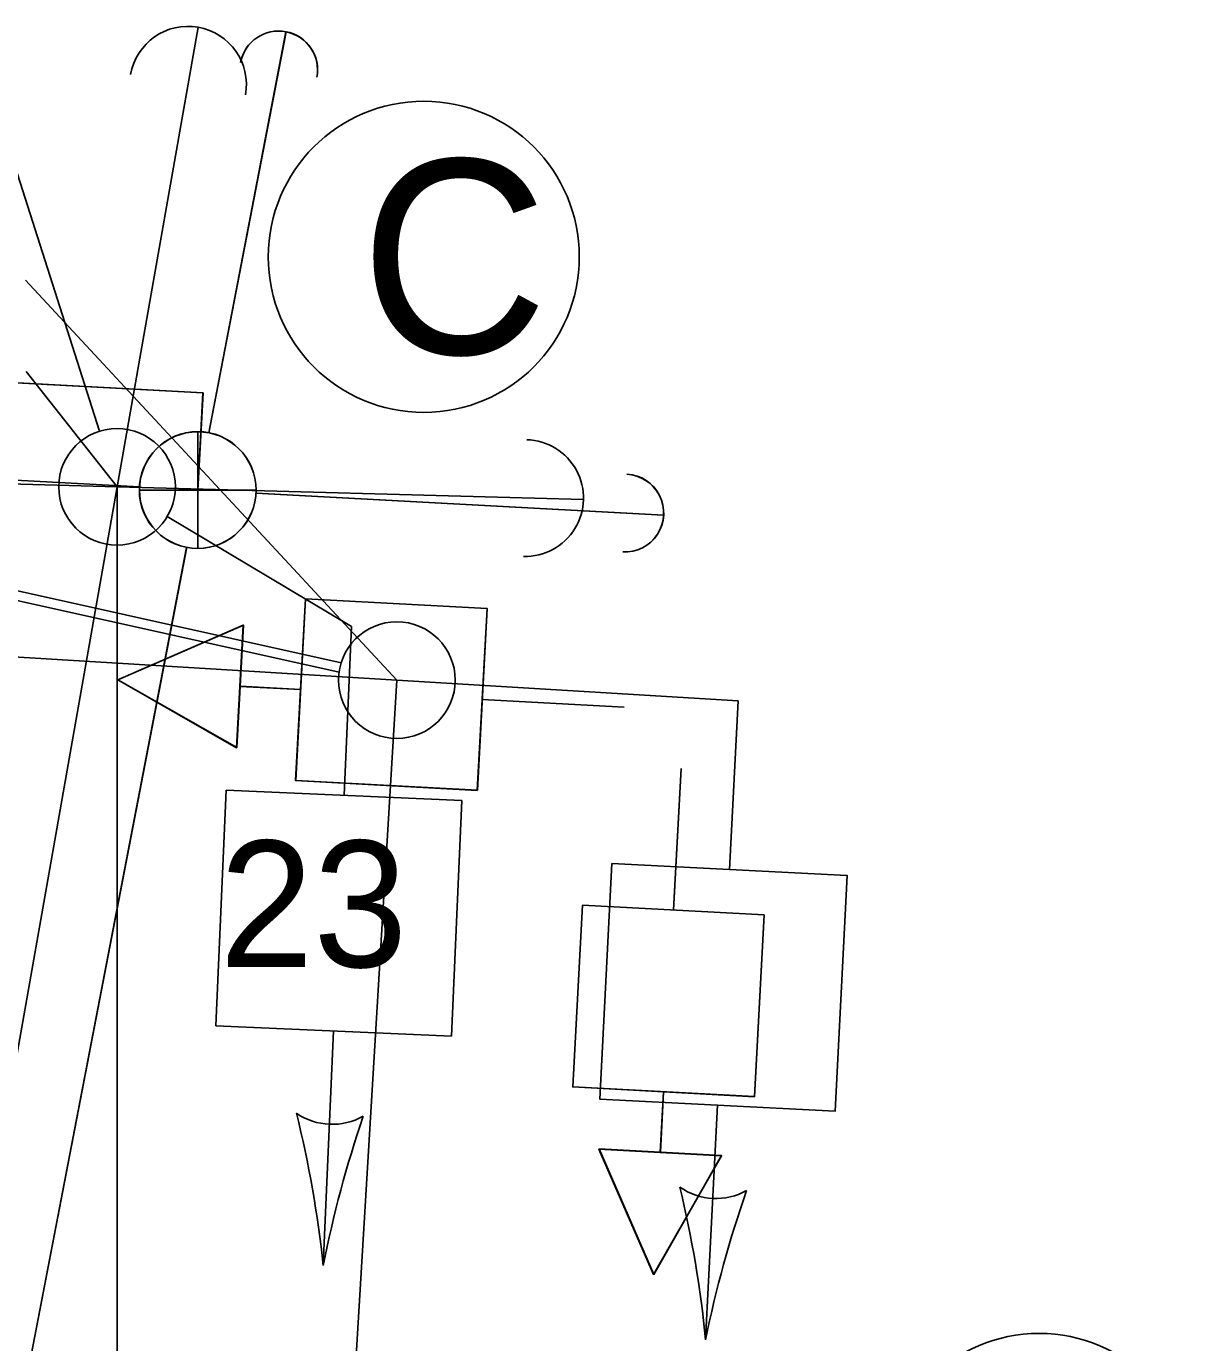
# Model space of a CAD drawing. Extents: x 647787 to 668496, y 640478 to 654412.
# Drawn here: x 662817.52 to 662847.57, y 647317.56 to 647351.41 of the extents above; entities that cross this region are included whole.
import ezdxf

# ---------------------------------------------------------------- set-up
doc = ezdxf.new("R2010")
doc.units = 0
for name, color, linetype in [('TEMP_SIGNAL POLES', 7, 'Continuous'), ('TEMP_SIGNAL_HEAD_STAGE 1A', 7, 'Continuous'), ('TEMP_SIGNAL_HEAD_STAGE 1B', 7, 'Continuous'), ('TEMP_SIGNAL_HEAD_STAGE 1C', 7, 'Continuous'), ('TEMP_SIGNAL_HEAD_STAGE 2', 7, 'Continuous'), ('TEMP_SIGNAL_HEAD_Stage 3', 7, 'Continuous'), ('TEMP_SIGNAL_HEAD_STAGE 5', 7, 'Continuous'), ('TEMP_SIGNAL_POLES_STAGE 1A', 7, 'Continuous'), ('TEMP_SIGNAL_POLES_STAGE 1B', 7, 'Continuous'), ('TEMP_SIGNAL_POLES_STAGE 1C', 7, 'Continuous'), ('TEMP_SIGNAL_POLES_STAGE 2', 7, 'Continuous'), ('TEMP_SIGNAL_POLES_STAGE 3', 7, 'Continuous'), ('TEMP_SIGNAL_POLES_STAGE 4', 7, 'Continuous'), ('TEMP_SIGNAL_POLES_STAGE 5', 7, 'Continuous'), ('TEXT_TEMP_SIGNAL_POLES_STAGE 2', 7, 'Continuous'), ('TEXT_TEMP_SIGNAL_POLES_STAGE 3', 7, 'Continuous'), ('TEXT_TEMP_SIGNAL_POLES_STAGE 4', 7, 'Continuous'), ('TEXT_TEMP_SIGNAL_POLES_STAGE 5', 7, 'Continuous')]:
    doc.layers.add(name, color=color, linetype=linetype)

msp = doc.modelspace()

# ---------------------------------------------------------------- linework, layer by layer
at = {"layer": 'TEMP_SIGNAL POLES'}
for p, q in [((662822.211, 647340.954), (662824.198, 647351.265)), ((662822.213, 647340.956), (662824.2, 647351.266)), ((662736.585, 647344.078), (662820.429, 647339.562)), ((662736.588, 647344.08), (662820.431, 647339.564)), ((662821.927, 647339.482), (662822.061, 647341.978)), ((662821.929, 647339.483), (662822.064, 647341.98)), ((662821.927, 647337.982), (662821.927, 647340.982)), ((662821.929, 647337.983), (662821.929, 647340.983)), ((662820.427, 647339.482), (662823.427, 647339.482)), ((662820.429, 647339.483), (662823.429, 647339.483)), ((662823.425, 647339.401), (662833.909, 647338.836)), ((662823.427, 647339.403), (662833.912, 647338.838)), ((662821.643, 647338.009), (662797.344, 647211.94)), ((662821.645, 647338.01), (662797.346, 647211.942))]:
    msp.add_line(p, q, dxfattribs=at)
for points in [[(662822.061, 647341.978), (662797.097, 647343.322)], [(662822.064, 647341.98), (662797.1, 647343.324)]]:
    msp.add_lwpolyline(points, dxfattribs=at)
for centre in [(662821.927, 647339.482), (662821.929, 647339.483)]:
    msp.add_circle(centre, 1.5, dxfattribs=at)
for centre, start, end in [((662824.009, 647350.283), 349.0903, 169.0903), ((662824.011, 647350.285), 349.0903, 169.0903), ((662832.911, 647338.89), 266.917, 86.917), ((662832.913, 647338.892), 266.917, 86.917)]:
    msp.add_arc(centre, 1, start, end, dxfattribs=at)
at = {"layer": 'TEMP_SIGNAL_HEAD_STAGE 1A'}
for p, q in [((662819.398, 647340.994), (662817.041, 647348.387)), ((662817.52, 647342.526), (662819.853, 647339.565)), ((662819.853, 647339.565), (662819.853, 647314.565)), ((662825.882, 647335.976), (662821.142, 647338.798)), ((662825.618, 647335.043), (662817.263, 647336.9)), ((662825.564, 647334.799), (662817.245, 647336.648)), ((662825.882, 647335.976), (662825.691, 647331.633)), ((662834.358, 647332.325), (662834.161, 647328.684)), ((662834.36, 647332.326), (662834.163, 647328.686)), ((662825.424, 647325.576), (662825.158, 647319.541))]:
    msp.add_line(p, q, dxfattribs=at)
for points in [[(662829.118, 647331.76), (662829.372, 647336.433), (662824.698, 647336.686), (662824.445, 647332.013)], [(662829.121, 647331.762), (662829.374, 647336.435), (662824.701, 647336.688), (662824.448, 647332.015)], [(662819.874, 647334.604), (662822.929, 647332.858), (662823.099, 647336.01)], [(662819.876, 647334.606), (662822.931, 647332.86), (662823.102, 647336.012)], [(662822.661, 647331.766), (662828.72, 647331.5), (662828.453, 647325.442), (662822.395, 647325.709)], [(662836.497, 647328.557), (662831.824, 647328.811), (662831.571, 647324.137), (662836.244, 647323.884)], [(662836.5, 647328.559), (662831.826, 647328.812), (662831.573, 647324.139), (662836.246, 647323.886)], [(662833.653, 647319.313), (662835.399, 647322.368), (662832.247, 647322.538)], [(662833.655, 647319.315), (662835.401, 647322.37), (662832.25, 647322.54)]]:
    msp.add_lwpolyline(points, close=True, dxfattribs=at)
for points in [[(662823.099, 647336.01), (662822.929, 647332.858), (662819.874, 647334.604), (662823.099, 647336.01)], [(662823.102, 647336.012), (662822.931, 647332.86), (662819.876, 647334.606), (662823.102, 647336.012)], [(662824.572, 647334.35), (662823.014, 647334.434)], [(662824.574, 647334.351), (662823.016, 647334.436)], [(662832.897, 647333.899), (662829.245, 647334.096)], [(662832.899, 647333.9), (662829.247, 647334.098)], [(662833.908, 647324.011), (662833.823, 647322.453)], [(662833.91, 647324.013), (662833.826, 647322.455)], [(662832.247, 647322.538), (662835.399, 647322.368), (662833.653, 647319.313), (662832.247, 647322.538)], [(662832.25, 647322.54), (662835.401, 647322.37), (662833.655, 647319.315), (662832.25, 647322.54)]]:
    msp.add_lwpolyline(points, dxfattribs=at)
for centre, radius, start, end in [((662825.389, 647324.803), 1.629, 235.6301, 299.3247), ((662795.851, 647316.417), 29.472, 6.0857, 13.8239), ((662854.075, 647313.852), 29.472, 161.131, 168.8691)]:
    msp.add_arc(centre, radius, start, end, dxfattribs=at)
at = {"layer": 'TEMP_SIGNAL_HEAD_STAGE 1B'}
for p, q in [((662819.398, 647340.994), (662817.041, 647348.387)), ((662817.52, 647342.526), (662819.853, 647339.565)), ((662819.853, 647339.565), (662819.853, 647314.565))]:
    msp.add_line(p, q, dxfattribs=at)
at = {"layer": 'TEMP_SIGNAL_HEAD_STAGE 1C'}
for p, q in [((662819.398, 647340.994), (662817.041, 647348.387)), ((662817.52, 647342.526), (662819.853, 647339.565)), ((662819.853, 647339.565), (662819.853, 647314.565))]:
    msp.add_line(p, q, dxfattribs=at)
at = {"layer": 'TEMP_SIGNAL_HEAD_STAGE 2'}
for p, q in [((662819.398, 647340.994), (662817.041, 647348.387)), ((662817.52, 647342.526), (662819.853, 647339.565)), ((662819.853, 647339.565), (662819.853, 647314.565))]:
    msp.add_line(p, q, dxfattribs=at)
at = {"layer": 'TEMP_SIGNAL_HEAD_Stage 3'}
for p, q in [((662819.398, 647340.994), (662817.041, 647348.387)), ((662817.52, 647342.526), (662819.853, 647339.565)), ((662819.853, 647339.565), (662819.853, 647314.565))]:
    msp.add_line(p, q, dxfattribs=at)
at = {"layer": 'TEMP_SIGNAL_HEAD_STAGE 5'}
for p, q in [((662819.398, 647340.994), (662817.041, 647348.387)), ((662817.52, 647342.526), (662819.853, 647339.565)), ((662819.853, 647339.565), (662819.853, 647314.565))]:
    msp.add_line(p, q, dxfattribs=at)
at = {"layer": 'TEMP_SIGNAL_POLES_STAGE 1A'}
for p, q in [((662821.94, 647351.382), (662819.853, 647339.565)), ((662817.495, 647344.877), (662827.05, 647334.596)), ((662720.154, 647342.307), (662819.853, 647339.565)), ((662796.537, 647207.519), (662819.853, 647339.565)), ((662831.848, 647339.235), (662819.853, 647339.565)), ((662777.141, 647337.616), (662827.05, 647334.596)), ((662827.05, 647334.596), (662807.086, 647335.804)), ((662827.05, 647334.596), (662825.842, 647314.633)), ((662827.05, 647334.596), (662835.825, 647334.065)), ((662835.825, 647334.065), (662835.604, 647329.724)), ((662835.297, 647323.669), (662834.991, 647317.636))]:
    msp.add_line(p, q, dxfattribs=at)
msp.add_lwpolyline([(662832.576, 647329.878), (662838.633, 647329.57), (662838.325, 647323.515), (662832.269, 647323.822)], close=True, dxfattribs=at)
for centre, radius in [((662819.853, 647339.565), 1.5), ((662827.05, 647334.596), 1.5), ((662843.568, 647313.797), 4)]:
    msp.add_circle(centre, radius, dxfattribs=at)
for centre, radius, start, end in [((662821.679, 647349.905), 1.5, 349.9864, 169.9864), ((662830.349, 647339.276), 1.5, 268.4247, 88.4247), ((662835.257, 647322.896), 1.629, 235.247, 298.9416), ((662805.664, 647314.707), 29.472, 5.7026, 13.4407), ((662863.869, 647311.753), 29.472, 160.7478, 168.486)]:
    msp.add_arc(centre, radius, start, end, dxfattribs=at)
at = {"layer": 'TEMP_SIGNAL_POLES_STAGE 1B'}
for p in [(662821.94, 647351.382), (662720.154, 647342.307), (662796.537, 647207.519), (662831.848, 647339.235)]:
    msp.add_line(p, (662819.853, 647339.565), dxfattribs=at)
msp.add_circle((662819.853, 647339.565), 1.5, dxfattribs=at)
for centre, start, end in [((662821.679, 647349.905), 349.9864, 169.9864), ((662830.349, 647339.276), 268.4247, 88.4247)]:
    msp.add_arc(centre, 1.5, start, end, dxfattribs=at)
at = {"layer": 'TEMP_SIGNAL_POLES_STAGE 1C'}
for p in [(662821.94, 647351.382), (662720.154, 647342.307), (662796.537, 647207.519), (662831.848, 647339.235)]:
    msp.add_line(p, (662819.853, 647339.565), dxfattribs=at)
msp.add_circle((662819.853, 647339.565), 1.5, dxfattribs=at)
for centre, start, end in [((662821.679, 647349.905), 349.9864, 169.9864), ((662830.349, 647339.276), 268.4247, 88.4247)]:
    msp.add_arc(centre, 1.5, start, end, dxfattribs=at)
at = {"layer": 'TEMP_SIGNAL_POLES_STAGE 2'}
for p in [(662821.94, 647351.382), (662720.154, 647342.307), (662796.537, 647207.519), (662831.848, 647339.235)]:
    msp.add_line(p, (662819.853, 647339.565), dxfattribs=at)
msp.add_circle((662819.853, 647339.565), 1.5, dxfattribs=at)
for centre, start, end in [((662821.679, 647349.905), 349.9864, 169.9864), ((662830.349, 647339.276), 268.4247, 88.4247)]:
    msp.add_arc(centre, 1.5, start, end, dxfattribs=at)
at = {"layer": 'TEMP_SIGNAL_POLES_STAGE 3'}
for p in [(662821.94, 647351.382), (662720.154, 647342.307), (662796.537, 647207.519), (662831.848, 647339.235)]:
    msp.add_line(p, (662819.853, 647339.565), dxfattribs=at)
msp.add_circle((662819.853, 647339.565), 1.5, dxfattribs=at)
for centre, start, end in [((662821.679, 647349.905), 349.9864, 169.9864), ((662830.349, 647339.276), 268.4247, 88.4247)]:
    msp.add_arc(centre, 1.5, start, end, dxfattribs=at)
at = {"layer": 'TEMP_SIGNAL_POLES_STAGE 4'}
for p in [(662821.94, 647351.382), (662720.154, 647342.307), (662796.537, 647207.519), (662831.848, 647339.235)]:
    msp.add_line(p, (662819.853, 647339.565), dxfattribs=at)
msp.add_circle((662819.853, 647339.565), 1.5, dxfattribs=at)
for centre, start, end in [((662821.679, 647349.905), 349.9864, 169.9864), ((662830.349, 647339.276), 268.4247, 88.4247)]:
    msp.add_arc(centre, 1.5, start, end, dxfattribs=at)
at = {"layer": 'TEMP_SIGNAL_POLES_STAGE 5'}
for p in [(662821.94, 647351.382), (662720.154, 647342.307), (662796.537, 647207.519), (662831.848, 647339.235)]:
    msp.add_line(p, (662819.853, 647339.565), dxfattribs=at)
msp.add_circle((662819.853, 647339.565), 1.5, dxfattribs=at)
for centre, start, end in [((662821.679, 647349.905), 349.9864, 169.9864), ((662830.349, 647339.276), 268.4247, 88.4247)]:
    msp.add_arc(centre, 1.5, start, end, dxfattribs=at)
at = {"layer": 'TEXT_TEMP_SIGNAL_POLES_STAGE 2'}
msp.add_circle((662827.742, 647345.478), 4, dxfattribs=at)
msp.add_circle((662827.742, 647345.478), 4, dxfattribs=at)
msp.add_circle((662827.742, 647345.478), 4, dxfattribs=at)
msp.add_circle((662827.742, 647345.478), 4, dxfattribs=at)
at = {"layer": 'TEXT_TEMP_SIGNAL_POLES_STAGE 3'}
msp.add_circle((662827.742, 647345.478), 4, dxfattribs=at)
at = {"layer": 'TEXT_TEMP_SIGNAL_POLES_STAGE 4'}
msp.add_circle((662827.742, 647345.478), 4, dxfattribs=at)
at = {"layer": 'TEXT_TEMP_SIGNAL_POLES_STAGE 5'}
msp.add_circle((662827.742, 647345.478), 4, dxfattribs=at)

# ---------------------------------------------------------------- texts
at = {"layer": 'TEXT_TEMP_SIGNAL_POLES_STAGE 2'}
for s, height, p in [('C', 5, (662826.108, 647342.978)), ('C', 5, (662826.108, 647342.978)), ('C', 5, (662826.108, 647342.978)), ('C', 5, (662826.108, 647342.978)), ('23', 3.25, (662822.485, 647327.217))]:
    msp.add_text(s, height=height, dxfattribs=at).set_placement(p)
at = {"layer": 'TEXT_TEMP_SIGNAL_POLES_STAGE 3'}
msp.add_text('C', height=5, dxfattribs=at).set_placement((662826.108, 647342.978))
at = {"layer": 'TEXT_TEMP_SIGNAL_POLES_STAGE 4'}
msp.add_text('C', height=5, dxfattribs=at).set_placement((662826.108, 647342.978))
at = {"layer": 'TEXT_TEMP_SIGNAL_POLES_STAGE 5'}
msp.add_text('C', height=5, dxfattribs=at).set_placement((662826.108, 647342.978))

doc.saveas('drawing.dxf')
